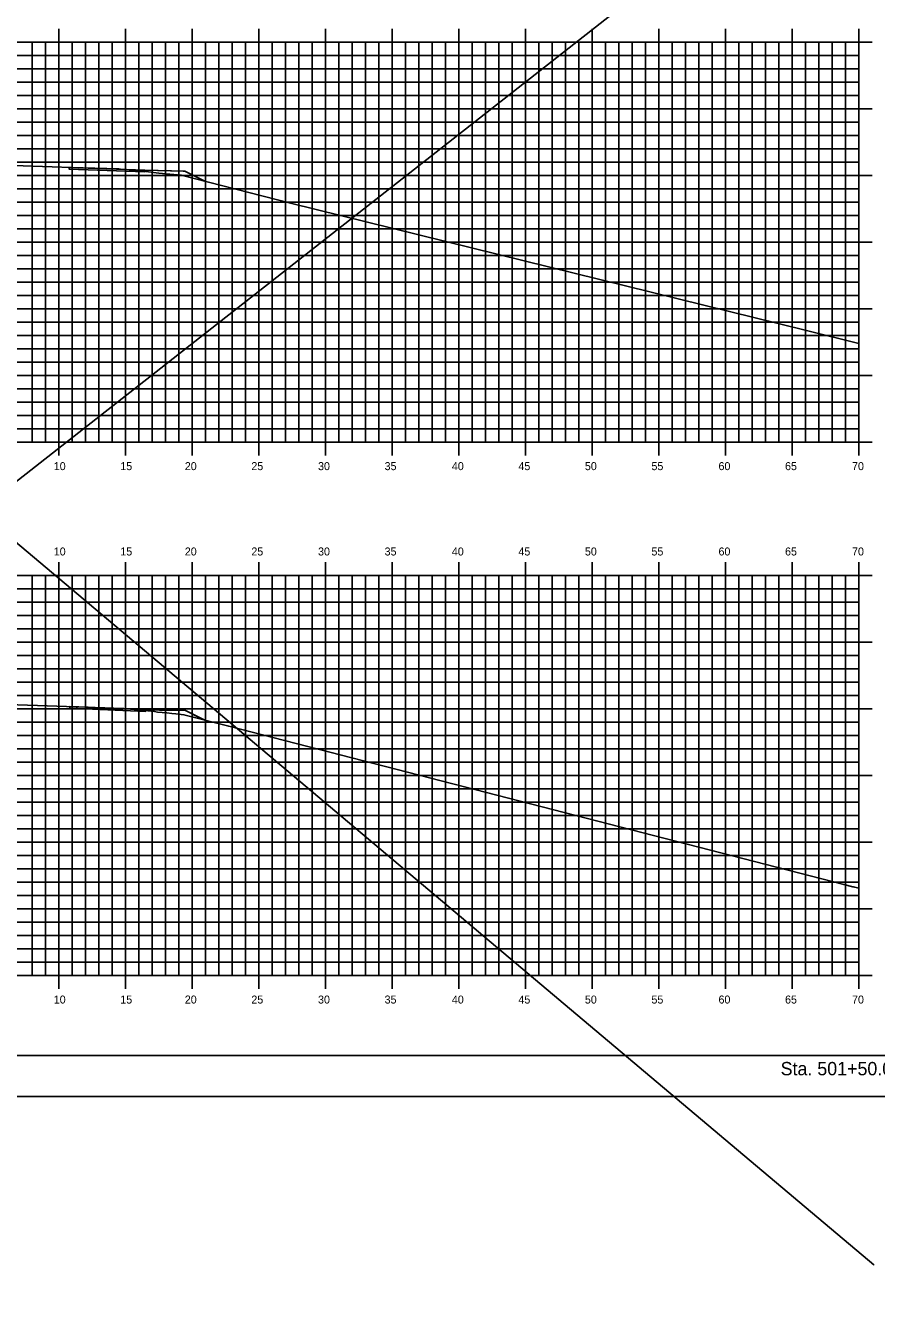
# Model space of a CAD drawing. Extents: x 1168600 to 1177589, y 610178 to 611246.
# Drawn here: x 1170855.7 to 1170919.6, y 610253.7 to 610349 of the extents above; entities that cross this region are included whole.
import ezdxf

# ---------------------------------------------------------------- set-up
doc = ezdxf.new("R2010")
doc.units = 0
doc.layers.add('Default', color=7, linetype='Continuous')

msp = doc.modelspace()

# ---------------------------------------------------------------- linework, layer by layer
at = {"layer": 'Default'}
for p, q in [((1170963.715, 610400.084), (1170776.983, 610253.654)), ((1170858.228, 610348.803), (1170858.228, 610347.801)), ((1170863.228, 610348.803), (1170863.228, 610347.801)), ((1170868.228, 610348.803), (1170868.228, 610347.801)), ((1170873.228, 610348.803), (1170873.228, 610347.801)), ((1170878.228, 610348.803), (1170878.228, 610347.801)), ((1170883.228, 610348.803), (1170883.228, 610347.801)), ((1170888.228, 610348.803), (1170888.228, 610347.801)), ((1170893.228, 610348.803), (1170893.228, 610347.801)), ((1170898.228, 610348.803), (1170898.228, 610347.801)), ((1170903.228, 610348.803), (1170903.228, 610347.801)), ((1170908.228, 610348.803), (1170908.228, 610347.801)), ((1170913.228, 610348.803), (1170913.228, 610347.801)), ((1170918.228, 610348.803), (1170918.228, 610347.801)), ((1170778.228, 610347.801), (1170918.228, 610347.801)), ((1170778.228, 610347.801), (1170918.228, 610347.801)), ((1170856.228, 610317.801), (1170856.228, 610347.801)), ((1170857.228, 610317.801), (1170857.228, 610347.801)), ((1170858.228, 610317.801), (1170858.228, 610347.801)), ((1170859.228, 610317.801), (1170859.228, 610347.801)), ((1170860.228, 610317.801), (1170860.228, 610347.801)), ((1170861.228, 610317.801), (1170861.228, 610347.801)), ((1170862.228, 610317.801), (1170862.228, 610347.801)), ((1170863.228, 610317.801), (1170863.228, 610347.801)), ((1170864.228, 610317.801), (1170864.228, 610347.801)), ((1170865.228, 610317.801), (1170865.228, 610347.801)), ((1170866.228, 610317.801), (1170866.228, 610347.801)), ((1170867.228, 610317.801), (1170867.228, 610347.801)), ((1170868.228, 610317.801), (1170868.228, 610347.801)), ((1170869.228, 610317.801), (1170869.228, 610347.801)), ((1170870.228, 610317.801), (1170870.228, 610347.801)), ((1170871.228, 610317.801), (1170871.228, 610347.801)), ((1170872.228, 610317.801), (1170872.228, 610347.801)), ((1170873.228, 610317.801), (1170873.228, 610347.801)), ((1170874.228, 610317.801), (1170874.228, 610347.801)), ((1170875.228, 610317.801), (1170875.228, 610347.801)), ((1170876.228, 610317.801), (1170876.228, 610347.801)), ((1170877.228, 610317.801), (1170877.228, 610347.801)), ((1170878.228, 610317.801), (1170878.228, 610347.801)), ((1170879.228, 610317.801), (1170879.228, 610347.801)), ((1170880.228, 610317.801), (1170880.228, 610347.801)), ((1170881.228, 610317.801), (1170881.228, 610347.801)), ((1170882.228, 610317.801), (1170882.228, 610347.801)), ((1170883.228, 610317.801), (1170883.228, 610347.801)), ((1170884.228, 610317.801), (1170884.228, 610347.801)), ((1170885.228, 610317.801), (1170885.228, 610347.801)), ((1170886.228, 610317.801), (1170886.228, 610347.801)), ((1170887.228, 610317.801), (1170887.228, 610347.801)), ((1170888.228, 610317.801), (1170888.228, 610347.801)), ((1170889.228, 610317.801), (1170889.228, 610347.801)), ((1170890.228, 610317.801), (1170890.228, 610347.801)), ((1170891.228, 610317.801), (1170891.228, 610347.801)), ((1170892.228, 610317.801), (1170892.228, 610347.801)), ((1170893.228, 610317.801), (1170893.228, 610347.801)), ((1170894.228, 610317.801), (1170894.228, 610347.801)), ((1170895.228, 610317.801), (1170895.228, 610347.801)), ((1170896.228, 610317.801), (1170896.228, 610347.801)), ((1170897.228, 610317.801), (1170897.228, 610347.801)), ((1170898.228, 610317.801), (1170898.228, 610347.801)), ((1170899.228, 610317.801), (1170899.228, 610347.801)), ((1170900.228, 610317.801), (1170900.228, 610347.801)), ((1170901.228, 610317.801), (1170901.228, 610347.801)), ((1170902.228, 610317.801), (1170902.228, 610347.801)), ((1170903.228, 610317.801), (1170903.228, 610347.801)), ((1170904.228, 610317.801), (1170904.228, 610347.801)), ((1170905.228, 610317.801), (1170905.228, 610347.801)), ((1170906.228, 610317.801), (1170906.228, 610347.801)), ((1170907.228, 610317.801), (1170907.228, 610347.801)), ((1170908.228, 610317.801), (1170908.228, 610347.801)), ((1170909.228, 610317.801), (1170909.228, 610347.801)), ((1170910.228, 610317.801), (1170910.228, 610347.801)), ((1170911.228, 610317.801), (1170911.228, 610347.801)), ((1170912.228, 610317.801), (1170912.228, 610347.801)), ((1170913.228, 610317.801), (1170913.228, 610347.801)), ((1170914.228, 610317.801), (1170914.228, 610347.801)), ((1170915.228, 610317.801), (1170915.228, 610347.801)), ((1170916.228, 610317.801), (1170916.228, 610347.801)), ((1170919.23, 610347.801), (1170917.226, 610347.801)), ((1170917.228, 610317.801), (1170917.228, 610347.801)), ((1170918.228, 610317.801), (1170918.228, 610347.801)), ((1170918.228, 610317.801), (1170918.228, 610347.801)), ((1170778.228, 610346.801), (1170918.228, 610346.801)), ((1170918.228, 610346.801), (1170917.226, 610346.801)), ((1170778.228, 610345.801), (1170918.228, 610345.801)), ((1170918.228, 610345.801), (1170917.226, 610345.801)), ((1170778.228, 610344.801), (1170918.228, 610344.801)), ((1170918.228, 610344.801), (1170917.226, 610344.801)), ((1170778.228, 610343.801), (1170918.228, 610343.801)), ((1170918.228, 610343.801), (1170917.226, 610343.801)), ((1170778.228, 610342.801), (1170918.228, 610342.801)), ((1170919.23, 610342.801), (1170917.226, 610342.801)), ((1170778.228, 610341.801), (1170918.228, 610341.801)), ((1170918.228, 610341.801), (1170917.226, 610341.801)), ((1170778.228, 610340.801), (1170918.228, 610340.801)), ((1170918.228, 610340.801), (1170917.226, 610340.801)), ((1170778.228, 610339.801), (1170918.228, 610339.801)), ((1170918.228, 610339.801), (1170917.226, 610339.801)), ((1170778.228, 610338.801), (1170918.228, 610338.801)), ((1170918.228, 610338.801), (1170917.226, 610338.801)), ((1170778.228, 610337.801), (1170918.228, 610337.801)), ((1170919.23, 610337.801), (1170917.226, 610337.801)), ((1170778.228, 610336.801), (1170918.228, 610336.801)), ((1170918.228, 610336.801), (1170917.226, 610336.801)), ((1170778.228, 610335.801), (1170918.228, 610335.801)), ((1170918.228, 610335.801), (1170917.226, 610335.801)), ((1170778.228, 610334.801), (1170918.228, 610334.801)), ((1170918.228, 610334.801), (1170917.226, 610334.801)), ((1170778.228, 610333.801), (1170918.228, 610333.801)), ((1170918.228, 610333.801), (1170917.226, 610333.801)), ((1170778.228, 610332.801), (1170918.228, 610332.801)), ((1170919.23, 610332.801), (1170917.226, 610332.801)), ((1170778.228, 610331.801), (1170918.228, 610331.801)), ((1170918.228, 610331.801), (1170917.226, 610331.801)), ((1170778.228, 610330.801), (1170918.228, 610330.801)), ((1170918.228, 610330.801), (1170917.226, 610330.801)), ((1170778.228, 610329.801), (1170918.228, 610329.801)), ((1170918.228, 610329.801), (1170917.226, 610329.801)), ((1170778.228, 610328.801), (1170918.228, 610328.801)), ((1170918.228, 610328.801), (1170917.226, 610328.801)), ((1170778.228, 610327.801), (1170918.228, 610327.801)), ((1170919.23, 610327.801), (1170917.226, 610327.801)), ((1170778.228, 610326.801), (1170918.228, 610326.801)), ((1170918.228, 610326.801), (1170917.226, 610326.801)), ((1170778.228, 610325.801), (1170918.228, 610325.801)), ((1170918.228, 610325.801), (1170917.226, 610325.801)), ((1170778.228, 610324.801), (1170918.228, 610324.801)), ((1170918.228, 610324.801), (1170917.226, 610324.801)), ((1170778.228, 610323.801), (1170918.228, 610323.801)), ((1170918.228, 610323.801), (1170917.226, 610323.801)), ((1170778.228, 610322.801), (1170918.228, 610322.801)), ((1170919.23, 610322.801), (1170917.226, 610322.801)), ((1170778.228, 610321.801), (1170918.228, 610321.801)), ((1170918.228, 610321.801), (1170917.226, 610321.801)), ((1170778.228, 610320.801), (1170918.228, 610320.801)), ((1170918.228, 610320.801), (1170917.226, 610320.801)), ((1170778.228, 610319.801), (1170918.228, 610319.801)), ((1170918.228, 610319.801), (1170917.226, 610319.801)), ((1170778.228, 610318.801), (1170918.228, 610318.801)), ((1170918.228, 610318.801), (1170917.226, 610318.801)), ((1170778.228, 610317.801), (1170918.228, 610317.801)), ((1170778.228, 610317.801), (1170918.228, 610317.801)), ((1170858.228, 610316.799), (1170858.228, 610317.801)), ((1170863.228, 610316.799), (1170863.228, 610317.801)), ((1170868.228, 610316.799), (1170868.228, 610317.801)), ((1170873.228, 610316.799), (1170873.228, 610317.801)), ((1170878.228, 610316.799), (1170878.228, 610317.801)), ((1170883.228, 610316.799), (1170883.228, 610317.801)), ((1170888.228, 610316.799), (1170888.228, 610317.801)), ((1170893.228, 610316.799), (1170893.228, 610317.801)), ((1170898.228, 610316.799), (1170898.228, 610317.801)), ((1170903.228, 610316.799), (1170903.228, 610317.801)), ((1170908.228, 610316.799), (1170908.228, 610317.801)), ((1170913.228, 610316.799), (1170913.228, 610317.801)), ((1170919.23, 610317.801), (1170917.226, 610317.801)), ((1170918.228, 610316.799), (1170918.228, 610317.801)), ((1170858.228, 610308.803), (1170858.228, 610307.801)), ((1170863.228, 610308.803), (1170863.228, 610307.801)), ((1170868.228, 610308.803), (1170868.228, 610307.801)), ((1170873.228, 610308.803), (1170873.228, 610307.801)), ((1170878.228, 610308.803), (1170878.228, 610307.801)), ((1170883.228, 610308.803), (1170883.228, 610307.801)), ((1170888.228, 610308.803), (1170888.228, 610307.801)), ((1170893.228, 610308.803), (1170893.228, 610307.801)), ((1170898.228, 610308.803), (1170898.228, 610307.801)), ((1170903.228, 610308.803), (1170903.228, 610307.801)), ((1170908.228, 610308.803), (1170908.228, 610307.801)), ((1170913.228, 610308.803), (1170913.228, 610307.801)), ((1170918.228, 610308.803), (1170918.228, 610307.801)), ((1170778.228, 610307.801), (1170918.228, 610307.801)), ((1170778.228, 610307.801), (1170918.228, 610307.801)), ((1170856.228, 610277.801), (1170856.228, 610307.801)), ((1170857.228, 610277.801), (1170857.228, 610307.801)), ((1170858.228, 610277.801), (1170858.228, 610307.801)), ((1170859.228, 610277.801), (1170859.228, 610307.801)), ((1170860.228, 610277.801), (1170860.228, 610307.801)), ((1170861.228, 610277.801), (1170861.228, 610307.801)), ((1170862.228, 610277.801), (1170862.228, 610307.801)), ((1170863.228, 610277.801), (1170863.228, 610307.801)), ((1170864.228, 610277.801), (1170864.228, 610307.801)), ((1170865.228, 610277.801), (1170865.228, 610307.801)), ((1170866.228, 610277.801), (1170866.228, 610307.801)), ((1170867.228, 610277.801), (1170867.228, 610307.801)), ((1170868.228, 610277.801), (1170868.228, 610307.801)), ((1170869.228, 610277.801), (1170869.228, 610307.801)), ((1170870.228, 610277.801), (1170870.228, 610307.801)), ((1170871.228, 610277.801), (1170871.228, 610307.801)), ((1170872.228, 610277.801), (1170872.228, 610307.801)), ((1170873.228, 610277.801), (1170873.228, 610307.801)), ((1170874.228, 610277.801), (1170874.228, 610307.801)), ((1170875.228, 610277.801), (1170875.228, 610307.801)), ((1170876.228, 610277.801), (1170876.228, 610307.801)), ((1170877.228, 610277.801), (1170877.228, 610307.801)), ((1170878.228, 610277.801), (1170878.228, 610307.801)), ((1170879.228, 610277.801), (1170879.228, 610307.801)), ((1170880.228, 610277.801), (1170880.228, 610307.801)), ((1170881.228, 610277.801), (1170881.228, 610307.801)), ((1170882.228, 610277.801), (1170882.228, 610307.801)), ((1170883.228, 610277.801), (1170883.228, 610307.801)), ((1170884.228, 610277.801), (1170884.228, 610307.801)), ((1170885.228, 610277.801), (1170885.228, 610307.801)), ((1170886.228, 610277.801), (1170886.228, 610307.801)), ((1170887.228, 610277.801), (1170887.228, 610307.801)), ((1170888.228, 610277.801), (1170888.228, 610307.801)), ((1170889.228, 610277.801), (1170889.228, 610307.801)), ((1170890.228, 610277.801), (1170890.228, 610307.801)), ((1170891.228, 610277.801), (1170891.228, 610307.801)), ((1170892.228, 610277.801), (1170892.228, 610307.801)), ((1170893.228, 610277.801), (1170893.228, 610307.801)), ((1170894.228, 610277.801), (1170894.228, 610307.801)), ((1170895.228, 610277.801), (1170895.228, 610307.801)), ((1170896.228, 610277.801), (1170896.228, 610307.801)), ((1170897.228, 610277.801), (1170897.228, 610307.801)), ((1170898.228, 610277.801), (1170898.228, 610307.801)), ((1170899.228, 610277.801), (1170899.228, 610307.801)), ((1170900.228, 610277.801), (1170900.228, 610307.801)), ((1170901.228, 610277.801), (1170901.228, 610307.801)), ((1170902.228, 610277.801), (1170902.228, 610307.801)), ((1170903.228, 610277.801), (1170903.228, 610307.801)), ((1170904.228, 610277.801), (1170904.228, 610307.801)), ((1170905.228, 610277.801), (1170905.228, 610307.801)), ((1170906.228, 610277.801), (1170906.228, 610307.801)), ((1170907.228, 610277.801), (1170907.228, 610307.801)), ((1170908.228, 610277.801), (1170908.228, 610307.801)), ((1170909.228, 610277.801), (1170909.228, 610307.801)), ((1170910.228, 610277.801), (1170910.228, 610307.801)), ((1170911.228, 610277.801), (1170911.228, 610307.801)), ((1170912.228, 610277.801), (1170912.228, 610307.801)), ((1170913.228, 610277.801), (1170913.228, 610307.801)), ((1170914.228, 610277.801), (1170914.228, 610307.801)), ((1170915.228, 610277.801), (1170915.228, 610307.801)), ((1170916.228, 610277.801), (1170916.228, 610307.801)), ((1170919.23, 610307.801), (1170917.226, 610307.801)), ((1170917.228, 610277.801), (1170917.228, 610307.801)), ((1170918.228, 610277.801), (1170918.228, 610307.801)), ((1170918.228, 610277.801), (1170918.228, 610307.801)), ((1170778.228, 610306.801), (1170918.228, 610306.801)), ((1170918.228, 610306.801), (1170917.226, 610306.801)), ((1170778.228, 610305.801), (1170918.228, 610305.801)), ((1170918.228, 610305.801), (1170917.226, 610305.801)), ((1170778.228, 610304.801), (1170918.228, 610304.801)), ((1170918.228, 610304.801), (1170917.226, 610304.801)), ((1170778.228, 610303.801), (1170918.228, 610303.801)), ((1170918.228, 610303.801), (1170917.226, 610303.801)), ((1170778.228, 610302.801), (1170918.228, 610302.801)), ((1170919.23, 610302.801), (1170917.226, 610302.801)), ((1170778.228, 610301.801), (1170918.228, 610301.801)), ((1170918.228, 610301.801), (1170917.226, 610301.801)), ((1170778.228, 610300.801), (1170918.228, 610300.801)), ((1170918.228, 610300.801), (1170917.226, 610300.801)), ((1170778.228, 610299.801), (1170918.228, 610299.801)), ((1170918.228, 610299.801), (1170917.226, 610299.801)), ((1170778.228, 610298.801), (1170918.228, 610298.801)), ((1170918.228, 610298.801), (1170917.226, 610298.801)), ((1170778.228, 610297.801), (1170918.228, 610297.801)), ((1170919.23, 610297.801), (1170917.226, 610297.801)), ((1170778.228, 610296.801), (1170918.228, 610296.801)), ((1170918.228, 610296.801), (1170917.226, 610296.801)), ((1170778.228, 610295.801), (1170918.228, 610295.801)), ((1170918.228, 610295.801), (1170917.226, 610295.801)), ((1170778.228, 610294.801), (1170918.228, 610294.801)), ((1170918.228, 610294.801), (1170917.226, 610294.801)), ((1170778.228, 610293.801), (1170918.228, 610293.801)), ((1170918.228, 610293.801), (1170917.226, 610293.801)), ((1170778.228, 610292.801), (1170918.228, 610292.801)), ((1170919.23, 610292.801), (1170917.226, 610292.801)), ((1170778.228, 610291.801), (1170918.228, 610291.801)), ((1170918.228, 610291.801), (1170917.226, 610291.801)), ((1170778.228, 610290.801), (1170918.228, 610290.801)), ((1170918.228, 610290.801), (1170917.226, 610290.801)), ((1170778.228, 610289.801), (1170918.228, 610289.801)), ((1170918.228, 610289.801), (1170917.226, 610289.801)), ((1170778.228, 610288.801), (1170918.228, 610288.801)), ((1170918.228, 610288.801), (1170917.226, 610288.801)), ((1170778.228, 610287.801), (1170918.228, 610287.801)), ((1170919.23, 610287.801), (1170917.226, 610287.801)), ((1170778.228, 610286.801), (1170918.228, 610286.801)), ((1170918.228, 610286.801), (1170917.226, 610286.801)), ((1170778.228, 610285.801), (1170918.228, 610285.801)), ((1170918.228, 610285.801), (1170917.226, 610285.801)), ((1170778.228, 610284.801), (1170918.228, 610284.801)), ((1170918.228, 610284.801), (1170917.226, 610284.801)), ((1170778.228, 610283.801), (1170918.228, 610283.801)), ((1170918.228, 610283.801), (1170917.226, 610283.801)), ((1170778.228, 610282.801), (1170918.228, 610282.801)), ((1170919.23, 610282.801), (1170917.226, 610282.801)), ((1170778.228, 610281.801), (1170918.228, 610281.801)), ((1170918.228, 610281.801), (1170917.226, 610281.801)), ((1170778.228, 610280.801), (1170918.228, 610280.801)), ((1170918.228, 610280.801), (1170917.226, 610280.801)), ((1170778.228, 610279.801), (1170918.228, 610279.801)), ((1170918.228, 610279.801), (1170917.226, 610279.801)), ((1170778.228, 610278.801), (1170918.228, 610278.801)), ((1170918.228, 610278.801), (1170917.226, 610278.801)), ((1170778.228, 610277.801), (1170918.228, 610277.801)), ((1170778.228, 610277.801), (1170918.228, 610277.801)), ((1170858.228, 610276.799), (1170858.228, 610277.801)), ((1170863.228, 610276.799), (1170863.228, 610277.801)), ((1170868.228, 610276.799), (1170868.228, 610277.801)), ((1170873.228, 610276.799), (1170873.228, 610277.801)), ((1170878.228, 610276.799), (1170878.228, 610277.801)), ((1170883.228, 610276.799), (1170883.228, 610277.801)), ((1170888.228, 610276.799), (1170888.228, 610277.801)), ((1170893.228, 610276.799), (1170893.228, 610277.801)), ((1170898.228, 610276.799), (1170898.228, 610277.801)), ((1170903.228, 610276.799), (1170903.228, 610277.801)), ((1170908.228, 610276.799), (1170908.228, 610277.801)), ((1170913.228, 610276.799), (1170913.228, 610277.801)), ((1170919.23, 610277.801), (1170917.226, 610277.801)), ((1170918.228, 610276.799), (1170918.228, 610277.801))]:
    msp.add_line(p, q, dxfattribs=at)
for points in [[(1170748.407, 610400.084), (1170919.372, 610256.119), (1170919.372, 610256.119)], [(1170854.11, 610338.562), (1170857.744, 610338.447), (1170859.151, 610338.402), (1170862.744, 610338.288), (1170862.861, 610338.278), (1170863.262, 610338.24), (1170864.564, 610338.109), (1170865.724, 610337.981), (1170867.419, 610337.826), (1170875.602, 610335.721), (1170914.327, 610326.162), (1170918.228, 610325.208)], [(1170859.002, 610338.407), (1170859.169, 610338.4), (1170863.262, 610338.24), (1170863.32, 610338.238), (1170864.682, 610338.184), (1170867.555, 610338.127), (1170867.682, 610338.124), (1170869.125, 610337.402), (1170869.19, 610337.37)], [(1170859.002, 610338.407), (1170863.262, 610338.24), (1170864.682, 610338.184), (1170864.682, 610338.059), (1170859.002, 610338.282), (1170859.002, 610338.407)], [(1170859.002, 610338.407), (1170863.262, 610338.24), (1170864.682, 610338.184), (1170864.682, 610338.059), (1170859.002, 610338.282), (1170859.002, 610338.407)], [(1170864.682, 610338.184), (1170864.682, 610338.059)], [(1170864.682, 610338.184), (1170864.682, 610338.059)], [(1170864.682, 610338.184), (1170867.682, 610338.124)], [(1170864.682, 610338.184), (1170867.682, 610338.124)], [(1170867.682, 610338.124), (1170869.19, 610337.37)], [(1170867.682, 610338.124), (1170869.19, 610337.37)], [(1170867.682, 610338.124), (1170869.19, 610337.37)], [(1170867.682, 610338.124), (1170869.19, 610337.37)], [(1170854.43, 610298.128), (1170858.076, 610298.011), (1170861.68, 610297.885), (1170863.062, 610297.831), (1170863.07, 610297.806), (1170863.1, 610297.82), (1170865.407, 610297.594), (1170865.642, 610297.557), (1170866.324, 610297.499), (1170866.715, 610297.453), (1170867.02, 610297.421), (1170867.618, 610297.356), (1170870.983, 610296.49), (1170917.114, 610284.629), (1170917.802, 610284.452), (1170917.841, 610284.442), (1170917.931, 610284.42), (1170918.228, 610284.352)], [(1170859.062, 610297.977), (1170860.433, 610297.919), (1170863.07, 610297.806), (1170863.653, 610297.781), (1170864.739, 610297.735), (1170865.78, 610297.714), (1170867.739, 610297.675), (1170868.668, 610297.21), (1170869.179, 610296.954)], [(1170859.062, 610297.977), (1170863.07, 610297.806), (1170864.739, 610297.735), (1170864.739, 610297.61), (1170859.062, 610297.852), (1170859.062, 610297.977)], [(1170859.062, 610297.977), (1170863.07, 610297.806), (1170864.739, 610297.735), (1170864.739, 610297.61), (1170859.062, 610297.852), (1170859.062, 610297.977)], [(1170864.739, 610297.735), (1170864.739, 610297.61)], [(1170864.739, 610297.735), (1170864.739, 610297.61)], [(1170864.739, 610297.735), (1170867.739, 610297.675)], [(1170864.739, 610297.735), (1170867.739, 610297.675)], [(1170867.739, 610297.675), (1170869.179, 610296.954)], [(1170867.739, 610297.675), (1170869.179, 610296.954)], [(1170867.739, 610297.675), (1170869.179, 610296.954)], [(1170867.739, 610297.675), (1170869.179, 610296.954)]]:
    msp.add_lwpolyline(points, dxfattribs=at)
for points in [[(1170765.135, 610268.742), (1170935.135, 610268.742), (1170935.135, 610378.742), (1170765.135, 610378.742)], [(1170773.228, 610271.801), (1170933.228, 610271.801), (1170933.228, 610376.801), (1170773.228, 610376.801)]]:
    msp.add_lwpolyline(points, close=True, dxfattribs=at)

# ---------------------------------------------------------------- texts
for s, height, p in [('10', 0.6, (1170857.853, 610315.701)), ('15', 0.6, (1170862.845, 610315.701)), ('20', 0.6, (1170867.682, 610315.701)), ('25', 0.6, (1170872.674, 610315.701)), ('30', 0.6, (1170877.676, 610315.701)), ('35', 0.6, (1170882.668, 610315.701)), ('40', 0.6, (1170887.714, 610315.701)), ('45', 0.6, (1170892.706, 610315.701)), ('50', 0.6, (1170897.692, 610315.701)), ('55', 0.6, (1170902.684, 610315.701)), ('60', 0.6, (1170907.714, 610315.701)), ('65', 0.6, (1170912.706, 610315.701)), ('70', 0.6, (1170917.73, 610315.701)), ('10', 0.6, (1170857.853, 610309.301)), ('15', 0.6, (1170862.845, 610309.301)), ('20', 0.6, (1170867.682, 610309.301)), ('25', 0.6, (1170872.674, 610309.301)), ('30', 0.6, (1170877.676, 610309.301)), ('35', 0.6, (1170882.668, 610309.301)), ('40', 0.6, (1170887.714, 610309.301)), ('45', 0.6, (1170892.706, 610309.301)), ('50', 0.6, (1170897.692, 610309.301)), ('55', 0.6, (1170902.684, 610309.301)), ('60', 0.6, (1170907.714, 610309.301)), ('65', 0.6, (1170912.706, 610309.301)), ('70', 0.6, (1170917.73, 610309.301)), ('10', 0.6, (1170857.853, 610275.701)), ('15', 0.6, (1170862.845, 610275.701)), ('20', 0.6, (1170867.682, 610275.701)), ('25', 0.6, (1170872.674, 610275.701)), ('30', 0.6, (1170877.676, 610275.701)), ('35', 0.6, (1170882.668, 610275.701)), ('40', 0.6, (1170887.714, 610275.701)), ('45', 0.6, (1170892.706, 610275.701)), ('50', 0.6, (1170897.692, 610275.701)), ('55', 0.6, (1170902.684, 610275.701)), ('60', 0.6, (1170907.714, 610275.701)), ('65', 0.6, (1170912.706, 610275.701)), ('70', 0.6, (1170917.73, 610275.701)), ('Sta. 501+50.00 to Sta. 502+00.00', 1.0002, (1170912.374, 610270.321))]:
    msp.add_text(s, height=height, dxfattribs=at).set_placement(p)

doc.saveas('drawing.dxf')
